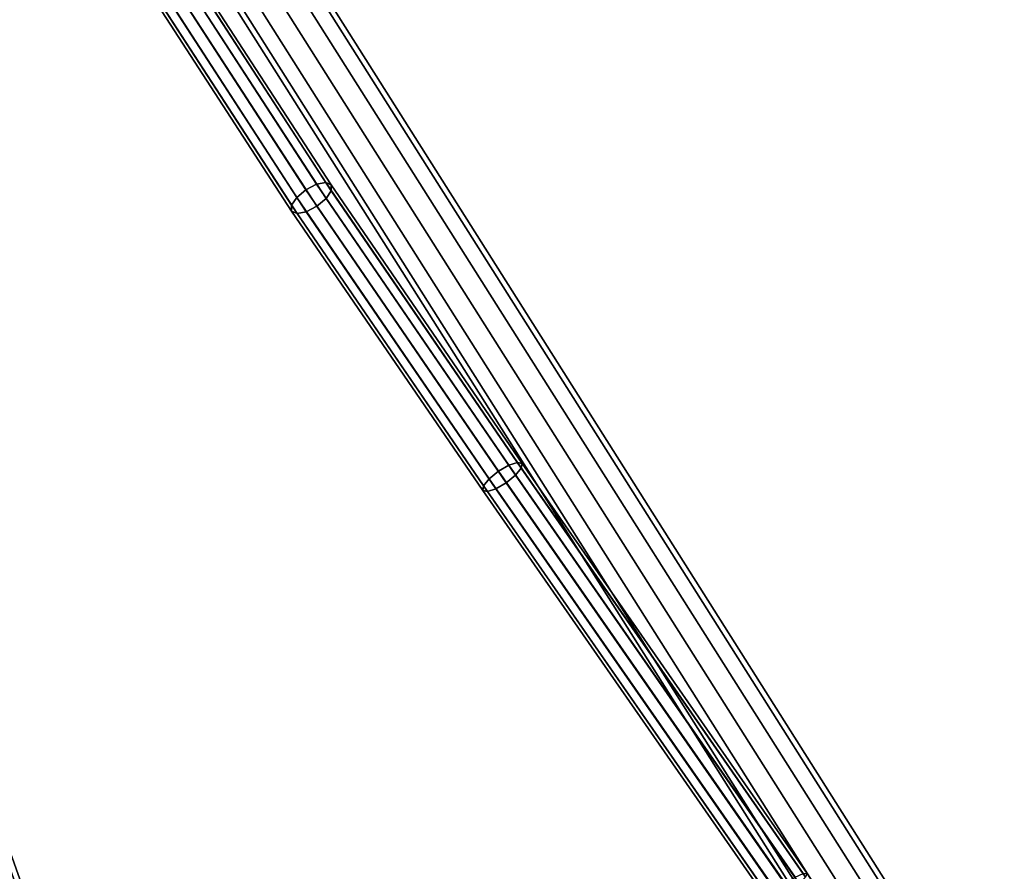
# Model space of a CAD drawing. Extents: x -43.1 to 43.1, y -41.3 to 41.3.
# Tile 330 of 656: x 7.5 to 13.9, y -20.3 to -14.8. Entities that reach past the tile are written whole.
import ezdxf

# ---------------------------------------------------------------- set-up
doc = ezdxf.new("R2010")
doc.units = 0
doc.layers.add('CABLE.1', color=18, linetype='CONTINUOUS')
doc.layers.add('METAL_BASE', color=254, linetype='CONTINUOUS')

msp = doc.modelspace()

# ---------------------------------------------------------------- linework, layer by layer
at = {"layer": 'CABLE.1'}
for points in [[(8.5558, -14.4579, 34.6591), (8.4847, -14.4912, 34.6416), (9.3858, -15.8805, 33.7502), (9.4552, -15.8447, 33.7692)], [(8.6187, -14.45, 34.7086), (8.5558, -14.4579, 34.6591), (9.4552, -15.8447, 33.7692), (9.5157, -15.8331, 33.8211)], [(8.6565, -14.4695, 34.7768), (8.6187, -14.45, 34.7086), (9.5157, -15.8331, 33.8211), (9.551, -15.8486, 33.8918)], [(8.659, -14.5111, 34.8455), (8.6565, -14.4695, 34.7768), (9.551, -15.8486, 33.8918), (9.5517, -15.8873, 33.9624)], [(8.4847, -14.4912, 34.6416), (8.4244, -14.5408, 34.6608), (9.3259, -15.9308, 33.769), (9.3858, -15.8805, 33.7502)], [(8.6257, -14.5638, 34.8963), (8.659, -14.5111, 34.8455), (9.5517, -15.8873, 33.9624), (9.5175, -15.9386, 34.0141)], [(8.4244, -14.5408, 34.6608), (8.3911, -14.5934, 34.7116), (9.2918, -15.9822, 33.8206), (9.3259, -15.9308, 33.769)], [(8.3911, -14.5934, 34.7116), (8.3937, -14.6351, 34.7803), (9.2924, -16.0208, 33.8913), (9.2918, -15.9822, 33.8206)], [(8.5654, -14.6134, 34.9155), (8.6257, -14.5638, 34.8963), (9.5175, -15.9386, 34.0141), (9.4577, -15.989, 34.0329)], [(8.3937, -14.6351, 34.7803), (8.4314, -14.6545, 34.8486), (9.3278, -16.0364, 33.962), (9.2924, -16.0208, 33.8913)], [(8.4314, -14.6545, 34.8486), (8.4943, -14.6466, 34.8981), (9.3882, -16.0247, 34.0138), (9.3278, -16.0364, 33.962)], [(8.4943, -14.6466, 34.8981), (8.5654, -14.6134, 34.9155), (9.4577, -15.989, 34.0329), (9.3882, -16.0247, 34.0138)], [(9.3858, -15.8805, 33.7502), (9.3259, -15.9308, 33.769), (10.5841, -17.7689, 32.9081), (10.6448, -17.7198, 32.8886)], [(9.4552, -15.8447, 33.7692), (9.3858, -15.8805, 33.7502), (10.6448, -17.7198, 32.8886), (10.7121, -17.681, 32.9091)], [(9.5157, -15.8331, 33.8211), (9.4552, -15.8447, 33.7692), (10.7121, -17.681, 32.9091), (10.7681, -17.6627, 32.964)], [(9.551, -15.8486, 33.8918), (9.5157, -15.8331, 33.8211), (10.7681, -17.6627, 32.964), (10.7977, -17.6699, 33.0386)], [(9.5175, -15.9386, 34.0141), (9.5517, -15.8873, 33.9624), (10.793, -17.7006, 33.113), (10.7552, -17.7467, 33.1671)], [(9.5517, -15.8873, 33.9624), (9.551, -15.8486, 33.8918), (10.7977, -17.6699, 33.0386), (10.793, -17.7006, 33.113)], [(9.3259, -15.9308, 33.769), (9.2918, -15.9822, 33.8206), (10.5464, -17.815, 32.9622), (10.5841, -17.7689, 32.9081)], [(9.4577, -15.989, 34.0329), (9.5175, -15.9386, 34.0141), (10.7552, -17.7467, 33.1671), (10.6946, -17.7958, 33.1865)], [(9.2918, -15.9822, 33.8206), (9.2924, -16.0208, 33.8913), (10.5416, -17.8457, 33.0365), (10.5464, -17.815, 32.9622)], [(9.3882, -16.0247, 34.0138), (9.4577, -15.989, 34.0329), (10.6946, -17.7958, 33.1865), (10.6272, -17.8346, 33.1661)], [(9.2924, -16.0208, 33.8913), (9.3278, -16.0364, 33.962), (10.5713, -17.8529, 33.1112), (10.5416, -17.8457, 33.0365)], [(9.3278, -16.0364, 33.962), (9.3882, -16.0247, 34.0138), (10.6272, -17.8346, 33.1661), (10.5713, -17.8529, 33.1112)], [(10.7121, -17.681, 32.9091), (10.6448, -17.7198, 32.8886), (12.5167, -20.4128, 32.1466), (12.5826, -20.3718, 32.1676)], [(10.7681, -17.6627, 32.964), (10.7121, -17.681, 32.9091), (12.5826, -20.3718, 32.1676), (12.635, -20.3484, 32.224)], [(10.7977, -17.6699, 33.0386), (10.7681, -17.6627, 32.964), (12.635, -20.3484, 32.224), (12.6598, -20.3488, 32.3005)], [(10.793, -17.7006, 33.113), (10.7977, -17.6699, 33.0386), (12.6598, -20.3488, 32.3005), (12.6505, -20.3728, 32.3766)], [(10.6448, -17.7198, 32.8886), (10.5841, -17.7689, 32.9081), (12.4549, -20.4603, 32.1664), (12.5167, -20.4128, 32.1466)], [(10.6946, -17.7958, 33.1865), (10.7552, -17.7467, 33.1671), (12.6094, -20.4142, 32.4321), (12.5477, -20.4617, 32.4519)], [(10.7552, -17.7467, 33.1671), (10.793, -17.7006, 33.113), (12.6505, -20.3728, 32.3766), (12.6094, -20.4142, 32.4321)], [(10.5464, -17.815, 32.9622), (10.5416, -17.8457, 33.0365), (12.4045, -20.5257, 32.2981), (12.4139, -20.5016, 32.2219)], [(10.5841, -17.7689, 32.9081), (10.5464, -17.815, 32.9622), (12.4139, -20.5016, 32.2219), (12.4549, -20.4603, 32.1664)], [(10.6272, -17.8346, 33.1661), (10.6946, -17.7958, 33.1865), (12.5477, -20.4617, 32.4519), (12.4818, -20.5026, 32.4309)], [(10.5416, -17.8457, 33.0365), (10.5713, -17.8529, 33.1112), (12.4294, -20.5261, 32.3746), (12.4045, -20.5257, 32.2981)], [(10.5713, -17.8529, 33.1112), (10.6272, -17.8346, 33.1661), (12.4818, -20.5026, 32.4309), (12.4294, -20.5261, 32.3746)], [(6.3993, -18.0711, 26.9038), (6.3271, -18.0999, 26.9244), (7.4919, -21.3891, 26.2253), (7.5633, -21.3581, 26.2052)], [(6.4735, -18.0481, 26.9244), (6.3993, -18.0711, 26.9038), (7.5633, -21.3581, 26.2052), (7.6383, -21.3373, 26.2253)], [(6.5299, -18.037, 26.9807), (6.4735, -18.0481, 26.9244), (7.6383, -21.3373, 26.2253), (7.6969, -21.3324, 26.2803)], [(6.4867, -18.0853, 27.1908), (6.5375, -18.0585, 27.1345), (7.7105, -21.3707, 26.4306), (7.6618, -21.4037, 26.4856)], [(6.5533, -18.0408, 27.0576), (6.5299, -18.037, 26.9807), (7.6969, -21.3324, 26.2803), (7.7233, -21.3446, 26.3554)], [(6.5375, -18.0585, 27.1345), (6.5533, -18.0408, 27.0576), (7.7233, -21.3446, 26.3554), (7.7105, -21.3707, 26.4306)], [(6.3403, -18.1371, 27.1908), (6.4145, -18.1141, 27.2114), (7.5905, -21.4348, 26.5057), (7.5154, -21.4556, 26.4856)], [(6.4145, -18.1141, 27.2114), (6.4867, -18.0853, 27.1908), (7.6618, -21.4037, 26.4856), (7.5905, -21.4348, 26.5057)]]:
    msp.add_3dface(points, dxfattribs=at)
at = {"layer": 'METAL_BASE'}
for points in [[(17.7227, -27.6588, 39.447), (17.6391, -27.7117, 39.5459), (0.9419, -1.316, 39.5459), (1.0255, -1.2631, 39.447)], [(17.6391, -27.7117, 39.0781), (17.7227, -27.6588, 39.1769), (1.0255, -1.2631, 39.1769), (0.9419, -1.316, 39.0781)], [(17.7533, -27.6395, 39.312), (17.7227, -27.6588, 39.447), (1.0255, -1.2631, 39.447), (1.0561, -1.2438, 39.312)], [(17.7227, -27.6588, 39.1769), (17.7533, -27.6395, 39.312), (1.0561, -1.2438, 39.312), (1.0255, -1.2631, 39.1769)], [(17.6391, -27.7117, 39.5459), (17.525, -27.7839, 39.5821), (0.8278, -1.3882, 39.5821), (0.9419, -1.316, 39.5459)], [(17.525, -27.7839, 39.0419), (17.6391, -27.7117, 39.0781), (0.9419, -1.316, 39.0781), (0.8278, -1.3882, 39.0419)], [(17.525, -27.7839, 39.5821), (17.4109, -27.8561, 39.5459), (0.7137, -1.4604, 39.5459), (0.8278, -1.3882, 39.5821)], [(17.4109, -27.8561, 39.0781), (17.525, -27.7839, 39.0419), (0.8278, -1.3882, 39.0419), (0.7137, -1.4604, 39.0781)], [(14.1247, -39.4546, 30.3399), (13.9974, -39.4997, 30.3761), (0.5494, -1.5238, 30.3761), (0.6767, -1.4787, 30.3399)], [(13.9974, -39.4997, 29.8358), (14.1247, -39.4546, 29.872), (0.6767, -1.4787, 29.872), (0.5494, -1.5238, 29.8358)], [(17.4109, -27.8561, 39.5459), (17.3273, -27.909, 39.447), (0.6301, -1.5132, 39.447), (0.7137, -1.4604, 39.5459)], [(17.3273, -27.909, 39.1769), (17.4109, -27.8561, 39.0781), (0.7137, -1.4604, 39.0781), (0.6301, -1.5132, 39.1769)], [(14.2179, -39.4216, 30.241), (14.1247, -39.4546, 30.3399), (0.6767, -1.4787, 30.3399), (0.7699, -1.4457, 30.241)], [(14.1247, -39.4546, 29.872), (14.2179, -39.4216, 29.9709), (0.7699, -1.4457, 29.9709), (0.6767, -1.4787, 29.872)], [(14.252, -39.4095, 30.106), (14.2179, -39.4216, 30.241), (0.7699, -1.4457, 30.241), (0.8041, -1.4336, 30.106)], [(14.2179, -39.4216, 29.9709), (14.252, -39.4095, 30.106), (0.8041, -1.4336, 30.106), (0.7699, -1.4457, 29.9709)], [(13.9974, -39.4997, 30.3761), (13.8701, -39.5447, 30.3399), (0.4221, -1.5689, 30.3399), (0.5494, -1.5238, 30.3761)], [(13.8701, -39.5447, 29.872), (13.9974, -39.4997, 29.8358), (0.5494, -1.5238, 29.8358), (0.4221, -1.5689, 29.872)], [(17.3273, -27.909, 39.447), (17.2967, -27.9283, 39.312), (0.5995, -1.5326, 39.312), (0.6301, -1.5132, 39.447)], [(17.2967, -27.9283, 39.312), (17.3273, -27.909, 39.1769), (0.6301, -1.5132, 39.1769), (0.5995, -1.5326, 39.312)], [(13.7769, -39.5777, 30.241), (13.7428, -39.5898, 30.106), (0.2948, -1.6139, 30.106), (0.3289, -1.6019, 30.241)], [(13.7428, -39.5898, 30.106), (13.7769, -39.5777, 29.9709), (0.3289, -1.6019, 29.9709), (0.2948, -1.6139, 30.106)], [(13.8701, -39.5447, 30.3399), (13.7769, -39.5777, 30.241), (0.3289, -1.6019, 30.241), (0.4221, -1.5689, 30.3399)], [(13.7769, -39.5777, 29.9709), (13.8701, -39.5447, 29.872), (0.4221, -1.5689, 29.872), (0.3289, -1.6019, 29.9709)]]:
    msp.add_3dface(points, dxfattribs=at)

doc.saveas('drawing.dxf')
